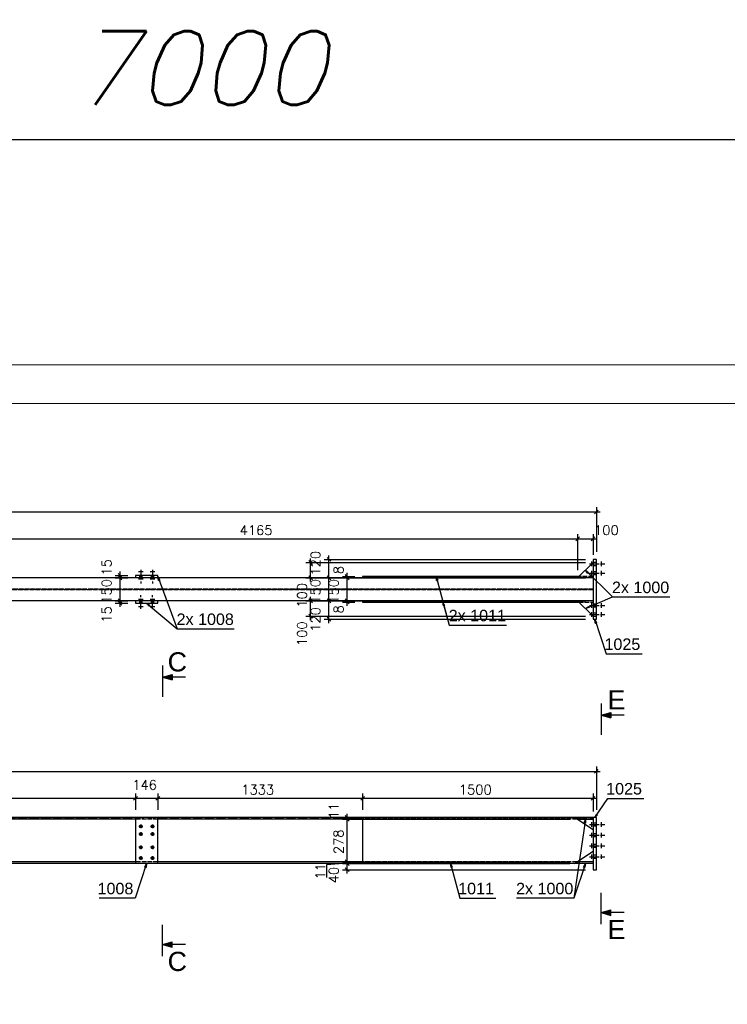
# Model space of a CAD drawing. Header units: millimetres. Extents: x 1814 to 94182, y 11562 to 49454.
# Tile 281 of 656: x 20916 to 21377, y 20906 to 21547. Entities that reach past the tile are written whole.
import ezdxf

# ---------------------------------------------------------------- set-up
doc = ezdxf.new("R2010")
doc.units = ezdxf.units.MM
doc.linetypes.add('ACAD_ISO02W100', pattern=[15, 12, -3])
doc.linetypes.add('ACAD_ISO04W100', pattern=[30, 24, -3, 0, -3])
doc.layers.add('AS_DIM_ON', color=7, linetype='Continuous')
doc.layers.add('pomoc', color=210, linetype='Continuous', lineweight=9, plot=False)
doc.layers.add('ramka', color=84, linetype='Continuous', lineweight=15)
doc.layers.add('wymiar', color=135, linetype='Continuous', lineweight=9)
doc.styles.add('ARIAL', font='arial.ttf')
doc.styles.add('CutSymbolDown', font='arial.ttf', dxfattribs={"height": 5})
doc.styles.add('CutSymbolUp', font='arial.ttf', dxfattribs={"height": 5})
doc.styles.add('ROMANS', font='romans')
doc.styles.add('WYMIARY', font='simplex.shx', dxfattribs={"oblique": 15})
doc.dimstyles.new('1-50', dxfattribs={"dimscale": 50, "dimtxt": 0.16, "dimasz": 0.2, "dimexe": 0.1, "dimexo": 0.1, "dimgap": 0.075, "dimtad": 1, "dimdec": 1, "dimrnd": 0.1, "dimzin": 9, "dimtxsty": 'WYMIARY', "dimblk": 'ARCHTICK', "dimcen": 0.2, "dimdle": 0.15, "dimadec": 1, "dimazin": 1, "dimtfac": 1, "dimtdec": 1, "dimtix": 1, "dimtmove": 2, "dimatfit": 3, "dimldrblk": 'ARCHTICK', "dimfxl": 0, "dimarcsym": 0})

# ---------------------------------------------------------------- blocks, each defined once
blk = doc.blocks.new('sectionup')
blk.add_hatch(color=256).paths.add_polyline_path([(-2.55, 0.73), (-2.55, -0.73), (0, 0)])
at = {"color": 7, "linetype": 'Continuous'}
for p, q in [((0, 3), (0, -5.15)), ((-6, 0), (-2.55, 0))]:
    blk.add_line(p, q, dxfattribs=at)
for p, q in [((0, 0), (-2.55, 0.73)), ((-2.55, 0.73), (-2.55, -0.73)), ((0, 0), (-2.55, -0.73))]:
    blk.add_line(p, q)
blk = doc.blocks.new('sectiondown')
blk.add_hatch(color=256).paths.add_polyline_path([(0, 0), (-2.55, 0.73), (-2.55, -0.73)])
at = {"color": 7, "linetype": 'Continuous'}
for p, q in [((0, -3), (0, 5.15)), ((-6, 0), (-2.55, 0))]:
    blk.add_line(p, q, dxfattribs=at)
for p, q in [((0, 0), (-2.55, 0.73)), ((-2.55, -0.73), (-2.55, 0.73)), ((0, 0), (-2.55, -0.73))]:
    blk.add_line(p, q)
blk = doc.blocks.new('_ARCHTICK')
at = {"color": 0, "linetype": 'ByBlock', "lineweight": -2}
blk.add_solid([(0.398, 0.309), (0.309, 0.398), (-0.309, -0.398), (-0.398, -0.309)], dxfattribs=at)
blk = doc.blocks.new('*D3280')
at = {"layer": 'Defpoints', "color": 0}
for p in [(21908.07, 21468.95), (20158.07, 21322.09), (21908.07, 21322.09)]:
    blk.add_point(p, dxfattribs=at)
at = {"layer": 'wymiar', "color": 0, "lineweight": -2}
for p, q in [((20158.07, 21438.95), (20158.07, 21498.95)), ((21908.07, 21438.95), (21908.07, 21498.95)), ((20113.07, 21468.95), (21953.07, 21468.95))]:
    blk.add_line(p, q, dxfattribs=at)
at = {"layer": 'wymiar', "color": 0, "lineweight": -2, "xscale": 60, "yscale": 60, "zscale": 60, "rotation": 180}
blk.add_blockref('_ARCHTICK', (20158.07, 21468.95), dxfattribs=at)
at = {"layer": 'wymiar', "color": 0, "lineweight": -2, "xscale": 60, "yscale": 60, "zscale": 60}
blk.add_blockref('_ARCHTICK', (21908.07, 21468.95), dxfattribs=at)
at = {"layer": 'wymiar', "color": 0, "insert": (21033.07, 21515.45), "char_height": 48, "attachment_point": 5, "style": 'WYMIARY'}
blk.add_mtext('7000', dxfattribs=at)

msp = doc.modelspace()

# ---------------------------------------------------------------- linework, layer by layer
at = {"color": 10, "linetype": 'ACAD_ISO04W100', "ltscale": 0.25}
for p, q in [((21288.442, 21193.979), (21288.442, 21190.979)), ((21288.442, 21193.979), (21288.442, 21190.979)), ((21294.747, 21193.979), (21294.747, 21190.979)), ((21294.747, 21193.979), (21294.747, 21190.979)), ((20996.494, 21187.432), (20993.494, 21187.432)), ((20996.494, 21187.432), (20993.494, 21187.432)), ((20994.994, 21188.732), (20994.994, 21179.827)), ((20994.994, 21188.732), (20994.994, 21179.827)), ((20994.994, 21187.432), (20994.994, 21187.432)), ((20994.994, 21187.432), (20994.994, 21187.432)), ((21004.094, 21187.432), (21001.094, 21187.432)), ((21004.094, 21187.432), (21001.094, 21187.432)), ((21002.594, 21188.732), (21002.594, 21179.827)), ((21002.594, 21188.732), (21002.594, 21179.827)), ((21002.594, 21187.432), (21002.594, 21187.432)), ((21002.594, 21187.432), (21002.594, 21187.432)), ((21287.142, 21192.479), (21297.047, 21192.479)), ((21287.142, 21192.479), (21297.047, 21192.479)), ((21288.442, 21192.479), (21288.442, 21192.479)), ((21288.442, 21192.479), (21288.442, 21192.479)), ((21288.442, 21187.979), (21288.442, 21184.979)), ((21288.442, 21187.979), (21288.442, 21184.979)), ((21294.747, 21192.479), (21294.747, 21192.479)), ((21294.747, 21192.479), (21294.747, 21192.479)), ((21294.747, 21187.979), (21294.747, 21184.979)), ((21294.747, 21187.979), (21294.747, 21184.979)), ((20996.494, 21182.527), (20993.494, 21182.527)), ((20996.494, 21182.527), (20993.494, 21182.527)), ((20994.994, 21182.527), (20994.994, 21182.527)), ((20994.994, 21182.527), (20994.994, 21182.527)), ((21004.094, 21182.527), (21001.094, 21182.527)), ((21004.094, 21182.527), (21001.094, 21182.527)), ((21002.594, 21182.527), (21002.594, 21182.527)), ((21002.594, 21182.527), (21002.594, 21182.527)), ((21287.142, 21186.479), (21297.047, 21186.479)), ((21287.142, 21186.479), (21297.047, 21186.479)), ((21288.442, 21186.479), (21288.442, 21186.479)), ((21288.442, 21186.479), (21288.442, 21186.479)), ((21294.747, 21186.479), (21294.747, 21186.479)), ((21294.747, 21186.479), (21294.747, 21186.479)), ((20398.194, 21175.979), (21289.394, 21175.979)), ((20996.494, 21169.432), (20993.494, 21169.432)), ((20996.494, 21169.432), (20993.494, 21169.432)), ((20994.994, 21163.227), (20994.994, 21172.132)), ((20994.994, 21163.227), (20994.994, 21172.132)), ((20994.994, 21169.432), (20994.994, 21169.432)), ((20994.994, 21169.432), (20994.994, 21169.432)), ((21004.094, 21169.432), (21001.094, 21169.432)), ((21004.094, 21169.432), (21001.094, 21169.432)), ((21002.594, 21163.227), (21002.594, 21172.132)), ((21002.594, 21163.227), (21002.594, 21172.132)), ((21002.594, 21169.432), (21002.594, 21169.432)), ((21002.594, 21169.432), (21002.594, 21169.432)), ((20996.494, 21164.527), (20993.494, 21164.527)), ((20996.494, 21164.527), (20993.494, 21164.527)), ((20994.994, 21164.527), (20994.994, 21164.527)), ((20994.994, 21164.527), (20994.994, 21164.527)), ((21004.094, 21164.527), (21001.094, 21164.527)), ((21004.094, 21164.527), (21001.094, 21164.527)), ((21002.594, 21164.527), (21002.594, 21164.527)), ((21002.594, 21164.527), (21002.594, 21164.527)), ((21287.142, 21165.479), (21297.047, 21165.479)), ((21287.142, 21165.479), (21297.047, 21165.479)), ((21288.442, 21166.979), (21288.442, 21163.979)), ((21288.442, 21166.979), (21288.442, 21163.979)), ((21288.442, 21165.479), (21288.442, 21165.479)), ((21288.442, 21165.479), (21288.442, 21165.479)), ((21294.747, 21166.979), (21294.747, 21163.979)), ((21294.747, 21166.979), (21294.747, 21163.979)), ((21294.747, 21165.479), (21294.747, 21165.479)), ((21294.747, 21165.479), (21294.747, 21165.479)), ((21287.142, 21159.479), (21297.047, 21159.479)), ((21287.142, 21159.479), (21297.047, 21159.479)), ((21288.442, 21160.979), (21288.442, 21157.979)), ((21288.442, 21160.979), (21288.442, 21157.979)), ((21288.442, 21159.479), (21288.442, 21159.479)), ((21288.442, 21159.479), (21288.442, 21159.479)), ((21294.747, 21160.979), (21294.747, 21157.979)), ((21294.747, 21160.979), (21294.747, 21157.979)), ((21294.747, 21159.479), (21294.747, 21159.479)), ((21294.747, 21159.479), (21294.747, 21159.479)), ((20398.194, 21027.328), (21289.394, 21027.328)), ((21287.142, 21022.828), (21297.047, 21022.828)), ((21287.142, 21022.828), (21297.047, 21022.828)), ((21288.442, 21024.328), (21288.442, 21021.328)), ((21288.442, 21024.328), (21288.442, 21021.328)), ((21288.442, 21022.828), (21288.442, 21022.828)), ((21288.442, 21022.828), (21288.442, 21022.828)), ((21294.747, 21024.328), (21294.747, 21021.328)), ((21294.747, 21024.328), (21294.747, 21021.328)), ((21294.747, 21022.828), (21294.747, 21022.828)), ((21294.747, 21022.828), (21294.747, 21022.828)), ((21287.142, 21015.828), (21297.047, 21015.828)), ((21287.142, 21015.828), (21297.047, 21015.828)), ((21288.442, 21017.328), (21288.442, 21014.328)), ((21288.442, 21017.328), (21288.442, 21014.328)), ((21288.442, 21015.828), (21288.442, 21015.828)), ((21288.442, 21015.828), (21288.442, 21015.828)), ((21294.747, 21017.328), (21294.747, 21014.328)), ((21294.747, 21017.328), (21294.747, 21014.328)), ((21294.747, 21015.828), (21294.747, 21015.828)), ((21294.747, 21015.828), (21294.747, 21015.828)), ((21287.142, 21008.828), (21297.047, 21008.828)), ((21287.142, 21008.828), (21297.047, 21008.828)), ((21288.442, 21010.328), (21288.442, 21007.328)), ((21288.442, 21010.328), (21288.442, 21007.328)), ((21288.442, 21008.828), (21288.442, 21008.828)), ((21288.442, 21008.828), (21288.442, 21008.828)), ((21294.747, 21010.328), (21294.747, 21007.328)), ((21294.747, 21010.328), (21294.747, 21007.328)), ((21294.747, 21008.828), (21294.747, 21008.828)), ((21294.747, 21008.828), (21294.747, 21008.828)), ((21287.142, 21001.828), (21297.047, 21001.828)), ((21287.142, 21001.828), (21297.047, 21001.828)), ((21288.442, 21003.328), (21288.442, 21000.328)), ((21288.442, 21003.328), (21288.442, 21000.328)), ((21288.442, 21001.828), (21288.442, 21001.828)), ((21288.442, 21001.828), (21288.442, 21001.828)), ((21294.747, 21003.328), (21294.747, 21000.328)), ((21294.747, 21003.328), (21294.747, 21000.328)), ((21294.747, 21001.828), (21294.747, 21001.828)), ((21294.747, 21001.828), (21294.747, 21001.828))]:
    msp.add_line(p, q, dxfattribs=at)
at = {"color": 145, "linetype": 'Continuous', "ltscale": 0.25}
for p, q in [((21291.594, 21195.479), (21289.394, 21195.479)), ((21289.394, 21195.479), (21289.394, 21156.479)), ((21291.594, 21156.479), (21291.594, 21195.479)), ((21289.394, 21193.479), (21279.394, 21183.479)), ((21289.394, 21183.479), (20408.194, 21183.479)), ((21006.094, 21184.979), (20991.494, 21184.979)), ((20991.494, 21184.979), (20991.494, 21183.479)), ((21006.094, 21183.479), (21006.094, 21184.979)), ((21277.394, 21184.279), (21139.394, 21184.279)), ((21139.394, 21184.279), (21139.394, 21183.479)), ((21280.194, 21184.279), (21277.394, 21184.279)), ((21277.394, 21183.479), (21277.394, 21184.279)), ((21289.394, 21168.479), (20408.194, 21168.479)), ((20991.494, 21168.479), (20991.494, 21166.979)), ((21006.094, 21166.979), (21006.094, 21168.479)), ((21139.394, 21168.479), (21139.394, 21167.679)), ((21277.394, 21167.679), (21277.394, 21168.479)), ((21279.394, 21168.479), (21289.394, 21158.479)), ((20991.494, 21166.979), (21006.094, 21166.979)), ((21139.394, 21167.679), (21277.394, 21167.679)), ((21277.394, 21167.679), (21280.194, 21167.679)), ((21289.394, 21156.479), (21291.594, 21156.479)), ((20991.494, 21027.328), (20696.094, 21027.328)), ((21006.094, 21027.328), (20991.494, 21027.328)), ((20991.494, 21027.328), (20991.494, 20997.328)), ((21139.394, 21027.328), (21006.094, 21027.328)), ((21006.094, 20997.328), (21006.094, 21027.328)), ((21277.394, 21027.328), (21139.394, 21027.328)), ((21139.394, 21027.328), (21139.394, 20997.328)), ((21279.394, 21027.328), (21277.394, 21027.328)), ((21289.394, 21019.328), (21277.394, 21027.328)), ((21289.394, 21027.328), (21279.394, 21027.328)), ((21279.394, 21027.328), (21279.394, 21026.228)), ((21291.594, 21027.328), (21289.394, 21027.328)), ((21289.394, 21027.328), (21289.394, 20993.328)), ((21291.594, 20993.328), (21291.594, 21027.328)), ((20991.494, 21026.258), (20696.094, 21026.258)), ((21139.394, 21026.258), (21006.094, 21026.258)), ((21279.394, 21026.258), (21278.999, 21026.258)), ((21279.394, 21026.228), (21289.394, 21026.228)), ((21277.394, 20997.328), (21289.394, 21005.328)), ((20991.494, 20997.328), (20858.346, 20997.328)), ((20991.494, 20998.398), (20858.614, 20998.398)), ((21006.094, 20997.328), (20991.494, 20997.328)), ((21139.394, 20998.398), (21006.094, 20998.398)), ((21139.394, 20997.328), (21006.094, 20997.328)), ((21277.394, 20997.328), (21139.394, 20997.328)), ((21279.394, 20997.328), (21277.394, 20997.328)), ((21279.394, 20998.398), (21278.999, 20998.398)), ((21289.394, 20998.428), (21279.394, 20998.428)), ((21279.394, 20998.428), (21279.394, 20997.328)), ((21289.394, 20997.328), (21279.394, 20997.328)), ((21289.394, 20993.328), (21291.594, 20993.328))]:
    msp.add_line(p, q, dxfattribs=at)
at = {"color": 0, "linetype": 'ByBlock', "lineweight": -2}
for p, q in [((21285.876, 21186.423, 13434), (21284.394, 21188.479, 13434)), ((21284.394, 21188.479, 13434), (21286.463, 21187.015, 13434)), ((21006.566, 21181.739, 13434), (21006.094, 21184.229, 13434)), ((21006.094, 21184.229, 13434), (21007.348, 21182.027, 13434)), ((21006.566, 21181.739, 13434), (21007.348, 21182.027, 13434)), ((21187.515, 21181.757, 13434), (21187.27, 21184.279, 13434)), ((21187.27, 21184.279, 13434), (21188.32, 21181.972, 13434)), ((21187.515, 21181.757, 13434), (21188.32, 21181.972, 13434)), ((21285.876, 21186.423, 13434), (21286.463, 21187.015, 13434)), ((21000.434, 21165.047, 13434), (20998.794, 21166.979, 13434)), ((20998.794, 21166.979, 13434), (21000.972, 21165.683, 13434)), ((21000.434, 21165.047, 13434), (21000.972, 21165.683, 13434)), ((21191.963, 21165.157, 13434), (21191.718, 21167.679, 13434)), ((21191.718, 21167.679, 13434), (21192.768, 21165.372, 13434)), ((21191.963, 21165.157, 13434), (21192.768, 21165.372, 13434)), ((21284.394, 21163.479, 13434), (21286.532, 21164.84, 13434)), ((21286.858, 21164.073, 13434), (21284.394, 21163.479, 13434)), ((21286.858, 21164.073, 13434), (21286.532, 21164.84, 13434)), ((21290.889, 21153.976, 13438), (21290.494, 21156.479, 13438)), ((21290.494, 21156.479, 13438), (21291.68, 21154.239, 13438)), ((21290.889, 21153.976, 13438), (21291.68, 21154.239, 13438)), ((21290.494, 21027.328, 4691.732), (21291.568, 21029.623, 4691.732)), ((21292.254, 21029.151, 4691.732), (21290.494, 21027.328, 4691.732)), ((21292.254, 21029.151, 4691.732), (21291.568, 21029.623, 4691.732)), ((21283.621, 21023.814, 4684.732), (21284.394, 21026.228, 4684.732)), ((21283.621, 21023.814, 4684.732), (21284.445, 21023.694, 4684.732)), ((21284.394, 21026.228, 4684.732), (21284.445, 21023.694, 4684.732)), ((20997.608, 20995.088, 4681.232), (20998.794, 20997.328, 4681.232)), ((20997.608, 20995.088, 4681.232), (20998.399, 20994.824, 4681.232)), ((20998.794, 20997.328, 4681.232), (20998.399, 20994.824, 4681.232)), ((21196.956, 20994.805, 4680.532), (21196.711, 20997.328, 4680.532)), ((21196.711, 20997.328, 4680.532), (21197.761, 20995.021, 4680.532)), ((21196.956, 20994.805, 4680.532), (21197.761, 20995.021, 4680.532)), ((21283.208, 20995.088, 4684.732), (21284.394, 20997.328, 4684.732)), ((21283.208, 20995.088, 4684.732), (21283.999, 20994.824, 4684.732)), ((21284.394, 20997.328, 4684.732), (21283.999, 20994.824, 4684.732))]:
    msp.add_line(p, q, dxfattribs=at)
at = {"color": 84, "linetype": 'ACAD_ISO02W100', "ltscale": 0.25}
for p, q in [((21291.594, 21193.379), (21289.394, 21193.379)), ((21289.394, 21191.579), (21291.594, 21191.579)), ((21291.594, 21187.379), (21289.394, 21187.379)), ((20994.094, 21184.979), (20994.094, 21183.479)), ((20995.894, 21183.479), (20995.894, 21184.979)), ((21001.694, 21184.979), (21001.694, 21183.479)), ((21003.494, 21183.479), (21003.494, 21184.979)), ((21289.394, 21184.279), (21280.194, 21184.279)), ((21289.394, 21185.579), (21291.594, 21185.579)), ((20398.194, 21176.334), (21289.394, 21176.334)), ((21289.394, 21175.624), (20398.194, 21175.624)), ((20994.094, 21168.479), (20994.094, 21166.979)), ((20995.894, 21166.979), (20995.894, 21168.479)), ((21001.694, 21168.479), (21001.694, 21166.979)), ((21003.494, 21166.979), (21003.494, 21168.479)), ((21280.194, 21167.679), (21289.394, 21167.679)), ((21291.594, 21166.379), (21289.394, 21166.379)), ((21289.394, 21164.579), (21291.594, 21164.579)), ((21291.594, 21160.379), (21289.394, 21160.379)), ((21289.394, 21158.579), (21291.594, 21158.579)), ((21006.094, 21026.258), (20991.494, 21026.258)), ((21278.999, 21026.258), (21139.394, 21026.258)), ((21289.394, 21026.258), (21279.394, 21026.258)), ((21291.594, 21023.728), (21289.394, 21023.728)), ((21289.394, 21021.927), (21291.594, 21021.927)), ((21291.594, 21016.728), (21289.394, 21016.728)), ((21289.394, 21014.927), (21291.594, 21014.927)), ((21291.594, 21009.728), (21289.394, 21009.728)), ((21289.394, 21007.927), (21291.594, 21007.927)), ((21291.594, 21002.728), (21289.394, 21002.728)), ((21006.094, 20998.398), (20991.494, 20998.398)), ((21278.999, 20998.398), (21139.394, 20998.398)), ((21289.394, 20998.398), (21279.394, 20998.398)), ((21289.394, 21000.927), (21291.594, 21000.927))]:
    msp.add_line(p, q, dxfattribs=at)
at = {"color": 7}
for p, q in [((21006.094, 21184.229), (21018.594, 21150.229)), ((21284.394, 21163.479), (21302.047, 21170.979)), ((21191.718, 21167.679), (21195.751, 21152.627)), ((21284.394, 21026.228), (21276.894, 20974.828))]:
    msp.add_line(p, q, dxfattribs=at)
for points in [[(21284.394, 21188.479), (21302.047, 21170.979), (21339.332, 21170.979)], [(21187.27, 21184.279), (21195.751, 21152.627), (21233.037, 21152.627)], [(20998.794, 21166.979), (21018.594, 21150.229), (21055.879, 21150.229)], [(21290.494, 21156.479), (21297.994, 21133.979), (21321.302, 21133.979)], [(21290.494, 21027.328), (21299.094, 21039.828), (21322.402, 21039.828)], [(20998.794, 20997.328), (20991.294, 20974.828), (20967.986, 20974.828)], [(21196.711, 20997.328), (21202.74, 20974.828), (21226.048, 20974.828)], [(21284.394, 20997.328), (21276.894, 20974.828), (21239.609, 20974.828)]]:
    msp.add_lwpolyline(points, dxfattribs=at)
at = {"color": 7, "linetype": 'Continuous', "ltscale": 0.25}
for points in [[(20994.994, 21022.728), (20994.994, 21021.528), (20993.794, 21021.528)], [(20994.994, 21020.728), (20995.3, 21020.788), (20995.56, 21020.962), (20995.733, 21021.221), (20995.794, 21021.528), (20995.733, 21021.834), (20995.56, 21022.093), (20995.3, 21022.267), (20994.994, 21022.328), (20994.688, 21022.267), (20994.428, 21022.093), (20994.255, 21021.834), (20994.194, 21021.528), (20994.255, 21021.221), (20994.428, 21020.962), (20994.688, 21020.788), (20994.994, 21020.728)], [(20996.194, 21021.528), (20994.994, 21021.528), (20994.994, 21020.328)], [(21002.594, 21022.728), (21002.594, 21021.528), (21001.394, 21021.528)], [(21002.594, 21020.728), (21002.9, 21020.788), (21003.16, 21020.962), (21003.333, 21021.221), (21003.394, 21021.528), (21003.333, 21021.834), (21003.16, 21022.093), (21002.9, 21022.267), (21002.594, 21022.328), (21002.288, 21022.267), (21002.028, 21022.093), (21001.855, 21021.834), (21001.794, 21021.528), (21001.855, 21021.221), (21002.028, 21020.962), (21002.288, 21020.788), (21002.594, 21020.728)], [(21003.794, 21021.528), (21002.594, 21021.528), (21002.594, 21020.328)], [(20994.994, 21017.728), (20994.994, 21016.528), (20993.794, 21016.528)], [(20994.994, 21015.728), (20995.3, 21015.788), (20995.56, 21015.962), (20995.733, 21016.221), (20995.794, 21016.528), (20995.733, 21016.834), (20995.56, 21017.093), (20995.3, 21017.267), (20994.994, 21017.328), (20994.688, 21017.267), (20994.428, 21017.093), (20994.255, 21016.834), (20994.194, 21016.528), (20994.255, 21016.221), (20994.428, 21015.962), (20994.688, 21015.788), (20994.994, 21015.728)], [(20996.194, 21016.528), (20994.994, 21016.528), (20994.994, 21015.328)], [(21002.594, 21017.728), (21002.594, 21016.528), (21001.394, 21016.528)], [(21002.594, 21015.728), (21002.9, 21015.788), (21003.16, 21015.962), (21003.333, 21016.221), (21003.394, 21016.528), (21003.333, 21016.834), (21003.16, 21017.093), (21002.9, 21017.267), (21002.594, 21017.328), (21002.288, 21017.267), (21002.028, 21017.093), (21001.855, 21016.834), (21001.794, 21016.528), (21001.855, 21016.221), (21002.028, 21015.962), (21002.288, 21015.788), (21002.594, 21015.728)], [(21003.794, 21016.528), (21002.594, 21016.528), (21002.594, 21015.328)], [(20994.994, 21009.128), (20994.994, 21007.928), (20993.794, 21007.928)], [(20994.994, 21007.128), (20995.3, 21007.188), (20995.56, 21007.362), (20995.733, 21007.621), (20995.794, 21007.928), (20995.733, 21008.234), (20995.56, 21008.493), (20995.3, 21008.667), (20994.994, 21008.728), (20994.688, 21008.667), (20994.428, 21008.493), (20994.255, 21008.234), (20994.194, 21007.928), (20994.255, 21007.621), (20994.428, 21007.362), (20994.688, 21007.188), (20994.994, 21007.128)], [(20996.194, 21007.928), (20994.994, 21007.928), (20994.994, 21006.728)], [(21002.594, 21009.128), (21002.594, 21007.928), (21001.394, 21007.928)], [(21002.594, 21007.128), (21002.9, 21007.188), (21003.16, 21007.362), (21003.333, 21007.621), (21003.394, 21007.928), (21003.333, 21008.234), (21003.16, 21008.493), (21002.9, 21008.667), (21002.594, 21008.728), (21002.288, 21008.667), (21002.028, 21008.493), (21001.855, 21008.234), (21001.794, 21007.928), (21001.855, 21007.621), (21002.028, 21007.362), (21002.288, 21007.188), (21002.594, 21007.128)], [(21003.794, 21007.928), (21002.594, 21007.928), (21002.594, 21006.728)], [(20994.994, 21002.128), (20994.994, 21000.928), (20993.794, 21000.928)], [(20994.994, 21000.128), (20995.3, 21000.188), (20995.56, 21000.362), (20995.733, 21000.621), (20995.794, 21000.928), (20995.733, 21001.234), (20995.56, 21001.493), (20995.3, 21001.667), (20994.994, 21001.728), (20994.688, 21001.667), (20994.428, 21001.493), (20994.255, 21001.234), (20994.194, 21000.928), (20994.255, 21000.621), (20994.428, 21000.362), (20994.688, 21000.188), (20994.994, 21000.128)], [(21002.594, 21002.128), (21002.594, 21000.928), (21001.394, 21000.928)], [(21002.594, 21000.128), (21002.9, 21000.188), (21003.16, 21000.362), (21003.333, 21000.621), (21003.394, 21000.928), (21003.333, 21001.234), (21003.16, 21001.493), (21002.9, 21001.667), (21002.594, 21001.728), (21002.288, 21001.667), (21002.028, 21001.493), (21001.855, 21001.234), (21001.794, 21000.928), (21001.855, 21000.621), (21002.028, 21000.362), (21002.288, 21000.188), (21002.594, 21000.128)], [(20996.194, 21000.928), (20994.994, 21000.928), (20994.994, 20999.728)], [(21003.794, 21000.928), (21002.594, 21000.928), (21002.594, 20999.728)]]:
    msp.add_lwpolyline(points, dxfattribs=at)
at = {"color": 145, "linetype": 'Continuous', "ltscale": 0.25}
for centre in [(20994.994, 21021.528), (21002.594, 21021.528), (20994.994, 21016.528), (21002.594, 21016.528), (20994.994, 21007.928), (21002.594, 21007.928), (20994.994, 21000.928), (21002.594, 21000.928)]:
    msp.add_circle(centre, 0.9, dxfattribs=at)
at = {"layer": 'AS_DIM_ON', "color": 8}
for p, q in [((20393.494, 21226.369), (21294.094, 21226.369)), ((21291.594, 21229.494), (21291.594, 21200.479)), ((20862.898, 21208.844), (21279.394, 21208.844)), ((21279.394, 21211.969), (21279.394, 21188.479)), ((21279.394, 21208.844), (21291.894, 21208.844)), ((21289.394, 21211.969), (21289.394, 21198.479)), ((21105.569, 21180.979), (21105.569, 21195.979)), ((21114.344, 21195.479), (21284.394, 21195.479)), ((21117.469, 21183.479), (21117.469, 21197.979)), ((20981.469, 21183.479), (20981.469, 21187.479)), ((21102.444, 21193.479), (21284.394, 21193.479)), ((20978.344, 21184.979), (20986.494, 21184.979)), ((20978.344, 21183.479), (20986.494, 21183.479)), ((20981.469, 21168.479), (20981.469, 21183.479)), ((21102.444, 21183.479), (21284.394, 21183.479)), ((21114.344, 21183.479), (21284.394, 21183.479)), ((21117.469, 21168.479), (21117.469, 21183.479)), ((21126.244, 21184.279), (21134.394, 21184.279)), ((21126.244, 21183.479), (21134.394, 21183.479)), ((21129.369, 21183.479), (21129.369, 21186.779)), ((21129.369, 21168.479), (21129.369, 21183.479)), ((20978.344, 21168.479), (20986.494, 21168.479)), ((20981.469, 21164.479), (20981.469, 21168.479)), ((21102.444, 21168.479), (21284.394, 21168.479)), ((21105.569, 21155.979), (21105.569, 21170.979)), ((21114.344, 21168.479), (21284.394, 21168.479)), ((21117.469, 21153.979), (21117.469, 21168.479)), ((21126.244, 21168.479), (21134.394, 21168.479)), ((21129.369, 21165.179), (21129.369, 21168.479)), ((20978.344, 21166.979), (20986.494, 21166.979)), ((21126.244, 21167.679), (21134.394, 21167.679)), ((21102.444, 21158.479), (21284.394, 21158.479)), ((21114.344, 21156.479), (21284.394, 21156.479)), ((21291.594, 21060.503), (21291.594, 21032.328)), ((20393.494, 21057.378), (21294.094, 21057.378)), ((20696.094, 21039.853), (20991.494, 21039.853)), ((20991.494, 21042.978), (20991.494, 21032.328)), ((20991.494, 21039.853), (21006.094, 21039.853)), ((21006.094, 21042.978), (21006.094, 21032.328)), ((21006.094, 21039.853), (21139.394, 21039.853)), ((21139.394, 21042.978), (21139.394, 21032.328)), ((21139.394, 21039.853), (21291.894, 21039.853)), ((21289.394, 21042.978), (21289.394, 21031.258)), ((21126.244, 21027.328), (21274.394, 21027.328)), ((21129.369, 21026.228), (21129.369, 21029.828)), ((21126.244, 21026.228), (21274.394, 21026.228)), ((21129.369, 20998.428), (21129.369, 21026.228)), ((21115.994, 20996.735), (21129.369, 20997.878)), ((21115.994, 20988.294), (21115.994, 20996.735)), ((21126.244, 20998.428), (21274.394, 20998.428)), ((21126.244, 20997.328), (21274.394, 20997.328)), ((21129.369, 20997.328), (21129.369, 20998.428)), ((21129.369, 20990.828), (21129.369, 20997.328)), ((21126.244, 20993.328), (21284.394, 20993.328))]:
    msp.add_line(p, q, dxfattribs=at)
at = {"layer": 'AS_DIM_ON', "color": 8, "linetype": 'ByBlock', "lineweight": -2}
for p, q in [((21290.344, 21225.119), (21292.844, 21227.619)), ((21278.144, 21207.594), (21280.644, 21210.094)), ((21280.644, 21210.094), (21278.144, 21207.594)), ((21288.144, 21207.594), (21290.644, 21210.094)), ((21106.819, 21192.229), (21104.319, 21194.729)), ((21118.719, 21194.229), (21116.219, 21196.729)), ((20982.719, 21183.729), (20980.219, 21186.229)), ((20982.719, 21182.229), (20980.219, 21184.729)), ((20980.219, 21184.729), (20982.719, 21182.229)), ((21104.319, 21184.729), (21106.819, 21182.229)), ((21118.719, 21182.229), (21116.219, 21184.729)), ((21116.219, 21184.729), (21118.719, 21182.229)), ((21130.619, 21183.029), (21128.119, 21185.529)), ((21130.619, 21182.229), (21128.119, 21184.729)), ((21128.119, 21184.729), (21130.619, 21182.229)), ((20982.719, 21167.229), (20980.219, 21169.729)), ((20980.219, 21169.729), (20982.719, 21167.229)), ((20980.219, 21168.229), (20982.719, 21165.729)), ((21106.819, 21167.229), (21104.319, 21169.729)), ((21118.719, 21167.229), (21116.219, 21169.729)), ((21116.219, 21169.729), (21118.719, 21167.229)), ((21130.619, 21167.229), (21128.119, 21169.729)), ((21128.119, 21169.729), (21130.619, 21167.229)), ((21128.119, 21168.929), (21130.619, 21166.429)), ((21104.319, 21159.729), (21106.819, 21157.229)), ((21116.219, 21157.729), (21118.719, 21155.229)), ((21290.344, 21056.128), (21292.844, 21058.628)), ((20990.244, 21038.603), (20992.744, 21041.103)), ((20992.744, 21041.103), (20990.244, 21038.603)), ((21004.844, 21038.603), (21007.344, 21041.103)), ((21007.344, 21041.103), (21004.844, 21038.603)), ((21138.144, 21038.603), (21140.644, 21041.103)), ((21140.644, 21041.103), (21138.144, 21038.603)), ((21288.144, 21038.603), (21290.644, 21041.103)), ((21130.619, 21026.078), (21128.119, 21028.578)), ((21130.619, 21024.978), (21128.119, 21027.478)), ((21128.119, 21027.478), (21130.619, 21024.978)), ((21130.619, 20997.178), (21128.119, 20999.678)), ((21128.119, 20999.678), (21130.619, 20997.178)), ((21130.619, 20996.078), (21128.119, 20998.578)), ((21128.119, 20998.578), (21130.619, 20996.078)), ((21128.119, 20994.578), (21130.619, 20992.078))]:
    msp.add_line(p, q, dxfattribs=at)
at = {"layer": 'pomoc'}
msp.add_lwpolyline([(20158.067, 21322.087), (21908.067, 21322.087), (21908.067, 20272.087), (20158.067, 20272.087)], close=True, dxfattribs=at)
at = {"layer": 'ramka', "linetype": 'Continuous'}
msp.add_line((20158.067, 21297.087), (21883.067, 21297.087), dxfattribs=at)

# ---------------------------------------------------------------- block references
at = {"xscale": -2.5, "yscale": 2.5, "zscale": 2.5}
for name, p in [('sectionup', (21009.094, 21118.755, 4672.232)), ('sectionup', (21294.594, 21094.005, 4672.232)), ('sectiondown', (21294.594, 20965.45, 4672.232)), ('sectiondown', (21009.094, 20944.648, 4672.232))]:
    msp.add_blockref(name, p, dxfattribs=at)

# ---------------------------------------------------------------- texts
at = {"color": 7, "style": 'ARIAL'}
for s, p in [('2x 1000', (21301.74, 21173.479)), ('2x 1011', (21195.445, 21155.127)), ('2x 1008', (21018.287, 21152.729)), ('1025', (21296.853, 21136.479)), ('1025', (21297.953, 21042.328)), ('1008', (20966.845, 20977.328)), ('1011', (21201.599, 20977.328)), ('2x 1000', (21239.302, 20977.328))]:
    msp.add_text(s, height=7.5, dxfattribs=at).set_placement(p)
at = {"color": 96}
for s, style, p in [('C', 'CutSymbolUp', (21012.455, 21122.472)), ('E', 'CutSymbolUp', (21298.816, 21097.722)), ('E', 'CutSymbolDown', (21298.799, 20948.184)), ('C', 'CutSymbolDown', (21012.438, 20927.381))]:
    msp.add_text(s, height=12.5, dxfattribs=dict(at, style=style)).set_placement(p)
at = {"layer": 'AS_DIM_ON', "color": 9, "style": 'ROMANS'}
for s, p in [('4165', (21059.317, 21211.344)), ('100', (21290.095, 21211.344)), ('146', (20989.406, 21045.478)), ('1333', (21060.38, 21042.353)), ('1500', (21202.03, 21042.353))]:
    msp.add_text(s, height=6.25, dxfattribs=at).set_placement(p)
for s, p in [('15', (20975.844, 21184.895)), ('120', (21111.844, 21184.895)), ('8', (21126.869, 21185.811)), ('150', (20975.844, 21166.591)), ('100', (21103.069, 21164.002)), ('150', (21111.844, 21166.591)), ('150', (21123.744, 21166.591)), ('15', (20975.844, 21154.24)), ('120', (21111.844, 21148.288)), ('8', (21126.869, 21160.215)), ('100', (21103.069, 21139.002)), ('11', (21123.744, 21026.304)), ('278', (21126.869, 21003.499)), ('11', (21114.994, 20986.996)), ('40', (21123.744, 20984.516))]:
    msp.add_text(s, height=6.25, rotation=90, dxfattribs=at).set_placement(p)

# ---------------------------------------------------------------- dimensions: what is measured, and where the dimension line sits
at = {"layer": 'wymiar'}
dim = msp.add_linear_dim(base=(21908.067, 21468.953), p1=(20158.067, 21322.087), p2=(21908.067, 21322.087), dimstyle='1-50', override={"dimscale": 300, "dimlfac": 4, "dimtfill": 1}, dxfattribs=at)
dim.commit()
dim.dimension.update_dxf_attribs({"geometry": '*D3280', "text_midpoint": (21033.067, 21515.453)})

doc.saveas('drawing.dxf')
